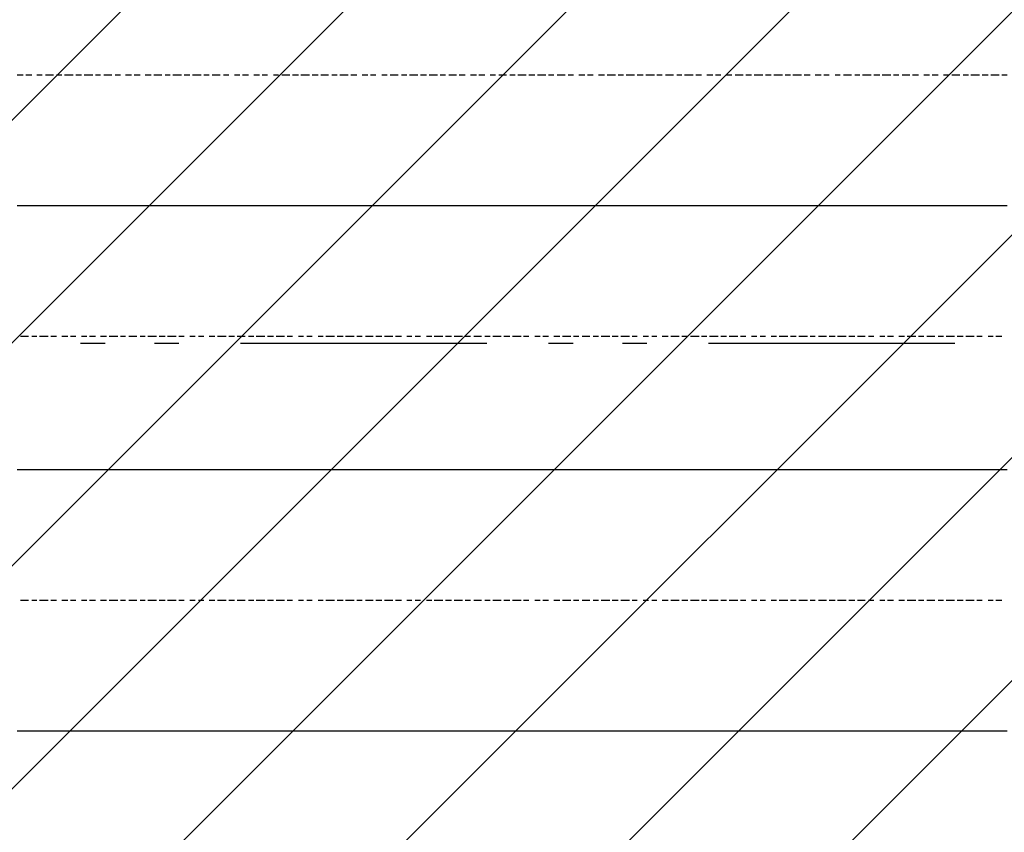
# Model space of a CAD drawing. Extents: x 997 to 109698, y 921 to 94021.
# Tile 620 of 656: x 31861 to 33360, y 46284 to 47521. Entities that reach past the tile are written whole.
import ezdxf

# ---------------------------------------------------------------- set-up
doc = ezdxf.new("R2010")
doc.units = 0
doc.header["$MEASUREMENT"] = 0
for name, color, linetype in [('12', 7, 'CONTINUOUS'), ('28', 7, 'CONTINUOUS'), ('40', 7, 'CONTINUOUS')]:
    doc.layers.add(name, color=color, linetype=linetype)

msp = doc.modelspace()

# ---------------------------------------------------------------- linework, layer by layer
at = {"layer": '12', "color": 1}
for p, q in [((31857.630503, 47437.563401), (31866.630503, 47437.563401)), ((31870.630503, 47437.563401), (31879.630503, 47437.563401)), ((31887.630503, 47437.563401), (31895.630503, 47437.563401)), ((31900.630503, 47437.563401), (31912.630503, 47437.563401)), ((31917.630503, 47437.563401), (31925.630503, 47437.563401)), ((31929.630503, 47437.563401), (31942.630503, 47437.563401)), ((31946.630503, 47437.563401), (31955.630503, 47437.563401)), ((31959.630503, 47437.563401), (31972.630503, 47437.563401)), ((31976.630503, 47437.563401), (31984.630503, 47437.563401)), ((31989.630503, 47437.563401), (32001.630503, 47437.563401)), ((32006.630503, 47437.563401), (32014.630503, 47437.563401)), ((32022.630503, 47437.563401), (32031.630503, 47437.563401)), ((32035.630503, 47437.563401), (32044.630503, 47437.563401)), ((32052.630503, 47437.563401), (32061.630503, 47437.563401)), ((32065.630503, 47437.563401), (32077.630503, 47437.563401)), ((32082.630503, 47437.563401), (32090.630503, 47437.563401)), ((32094.630503, 47437.563401), (32107.630503, 47437.563401)), ((32111.630503, 47437.563401), (32120.630503, 47437.563401)), ((32124.630503, 47437.563401), (32137.630503, 47437.563401)), ((32141.630503, 47437.563401), (32149.630503, 47437.563401)), ((32154.630503, 47437.563401), (32166.630503, 47437.563401)), ((32171.630503, 47437.563401), (32179.630503, 47437.563401)), ((32188.630503, 47437.563401), (32196.630503, 47437.563401)), ((32200.630503, 47437.563401), (32209.630503, 47437.563401)), ((32217.630503, 47437.563401), (32226.630503, 47437.563401)), ((32230.630503, 47437.563401), (32238.630503, 47437.563401)), ((32247.630503, 47437.563401), (32255.630503, 47437.563401)), ((32260.630503, 47437.563401), (32272.630503, 47437.563401)), ((32276.630503, 47437.563401), (32285.630503, 47437.563401)), ((32289.630503, 47437.563401), (32302.630503, 47437.563401)), ((32306.630503, 47437.563401), (32315.630503, 47437.563401)), ((32319.630503, 47437.563401), (32331.630503, 47437.563401)), ((32336.630503, 47437.563401), (32344.630503, 47437.563401)), ((32348.630503, 47437.563401), (32361.630503, 47437.563401)), ((32365.630503, 47437.563401), (32374.630503, 47437.563401)), ((32382.630503, 47437.563401), (32391.630503, 47437.563401)), ((32395.630503, 47437.563401), (32403.630503, 47437.563401)), ((32412.630503, 47437.563401), (32420.630503, 47437.563401)), ((32425.630503, 47437.563401), (32437.630503, 47437.563401)), ((32442.630503, 47437.563401), (32450.630503, 47437.563401)), ((32454.630503, 47437.563401), (32467.630503, 47437.563401)), ((32471.630503, 47437.563401), (32480.630503, 47437.563401)), ((32484.630503, 47437.563401), (32497.630503, 47437.563401)), ((32501.630503, 47437.563401), (32509.630503, 47437.563401)), ((32514.630503, 47437.563401), (32526.630503, 47437.563401)), ((32530.630503, 47437.563401), (32539.630503, 47437.563401)), ((32547.630503, 47437.563401), (32556.630503, 47437.563401)), ((32560.630503, 47437.563401), (32569.630503, 47437.563401)), ((32577.630503, 47437.563401), (32585.630503, 47437.563401)), ((32590.630503, 47437.563401), (32602.630503, 47437.563401)), ((32607.630503, 47437.563401), (32615.630503, 47437.563401)), ((32619.630503, 47437.563401), (32632.630503, 47437.563401)), ((32636.630503, 47437.563401), (32645.630503, 47437.563401)), ((32649.630503, 47437.563401), (32662.630503, 47437.563401)), ((32666.630503, 47437.563401), (32674.630503, 47437.563401)), ((32679.630503, 47437.563401), (32691.630503, 47437.563401)), ((32696.630503, 47437.563401), (32704.630503, 47437.563401)), ((32712.630503, 47437.563401), (32721.630503, 47437.563401)), ((32725.630503, 47437.563401), (32734.630503, 47437.563401)), ((32742.630503, 47437.563401), (32751.630503, 47437.563401)), ((32755.630503, 47437.563401), (32768.630503, 47437.563401)), ((32772.630503, 47437.563401), (32780.630503, 47437.563401)), ((32784.630503, 47437.563401), (32797.630503, 47437.563401)), ((32801.630503, 47437.563401), (32810.630503, 47437.563401)), ((32814.630503, 47437.563401), (32827.630503, 47437.563401)), ((32831.630503, 47437.563401), (32839.630503, 47437.563401)), ((32844.630503, 47437.563401), (32856.630503, 47437.563401)), ((32861.630503, 47437.563401), (32869.630503, 47437.563401)), ((32873.630503, 47437.563401), (32886.630503, 47437.563401)), ((32890.630503, 47437.563401), (32899.630503, 47437.563401)), ((32907.630503, 47437.563401), (32916.630503, 47437.563401)), ((32920.630503, 47437.563401), (32928.630503, 47437.563401)), ((32937.630503, 47437.563401), (32945.630503, 47437.563401)), ((32950.630503, 47437.563401), (32962.630503, 47437.563401)), ((32966.630503, 47437.563401), (32975.630503, 47437.563401)), ((32979.630503, 47437.563401), (32992.630503, 47437.563401)), ((32996.630503, 47437.563401), (33005.630503, 47437.563401)), ((33009.630503, 47437.563401), (33022.630503, 47437.563401)), ((33026.630503, 47437.563401), (33034.630503, 47437.563401)), ((33038.630503, 47437.563401), (33051.630503, 47437.563401)), ((33055.630503, 47437.563401), (33064.630503, 47437.563401)), ((33072.630503, 47437.563401), (33081.630503, 47437.563401)), ((33085.630503, 47437.563401), (33093.630503, 47437.563401)), ((33102.630503, 47437.563401), (33110.630503, 47437.563401)), ((33115.630503, 47437.563401), (33127.630503, 47437.563401)), ((33132.630503, 47437.563401), (33140.630503, 47437.563401)), ((33144.630503, 47437.563401), (33157.630503, 47437.563401)), ((33161.630503, 47437.563401), (33170.630503, 47437.563401)), ((33174.630503, 47437.563401), (33187.630503, 47437.563401)), ((33191.630503, 47437.563401), (33199.630503, 47437.563401)), ((33204.630503, 47437.563401), (33216.630503, 47437.563401)), ((33220.630503, 47437.563401), (33229.630503, 47437.563401)), ((33237.630503, 47437.563401), (33246.630503, 47437.563401)), ((33250.630503, 47437.563401), (33259.630503, 47437.563401)), ((33267.630503, 47437.563401), (33276.630503, 47437.563401)), ((33280.630503, 47437.563401), (33292.630503, 47437.563401)), ((33297.630503, 47437.563401), (33305.630503, 47437.563401)), ((33309.630503, 47437.563401), (33322.630503, 47437.563401)), ((33326.630503, 47437.563401), (33335.630503, 47437.563401)), ((33339.630503, 47437.563401), (33352.630503, 47437.563401)), ((33356.630503, 47437.563401), (33364.630503, 47437.563401)), ((31862.630503, 47039.563401), (31874.630503, 47039.563401)), ((31879.630503, 47039.563401), (31887.630503, 47039.563401)), ((31891.630503, 47039.563401), (31904.630503, 47039.563401)), ((31908.630503, 47039.563401), (31917.630503, 47039.563401)), ((31925.630503, 47039.563401), (31934.630503, 47039.563401)), ((31938.630503, 47039.563401), (31946.630503, 47039.563401)), ((31955.630503, 47039.563401), (31963.630503, 47039.563401)), ((31967.630503, 47039.563401), (31976.630503, 47039.563401)), ((31984.630503, 47039.563401), (31993.630503, 47039.563401)), ((31997.630503, 47039.563401), (32010.630503, 47039.563401)), ((32014.630503, 47039.563401), (32022.630503, 47039.563401)), ((32027.630503, 47039.563401), (32039.630503, 47039.563401)), ((32044.630503, 47039.563401), (32052.630503, 47039.563401)), ((32056.630503, 47039.563401), (32069.630503, 47039.563401)), ((32073.630503, 47039.563401), (32082.630503, 47039.563401)), ((32086.630503, 47039.563401), (32099.630503, 47039.563401)), ((32103.630503, 47039.563401), (32111.630503, 47039.563401)), ((32120.630503, 47039.563401), (32128.630503, 47039.563401)), ((32133.630503, 47039.563401), (32141.630503, 47039.563401)), ((32149.630503, 47039.563401), (32158.630503, 47039.563401)), ((32162.630503, 47039.563401), (32175.630503, 47039.563401)), ((32179.630503, 47039.563401), (32188.630503, 47039.563401)), ((32192.630503, 47039.563401), (32204.630503, 47039.563401)), ((32209.630503, 47039.563401), (32217.630503, 47039.563401)), ((32221.630503, 47039.563401), (32234.630503, 47039.563401)), ((32238.630503, 47039.563401), (32247.630503, 47039.563401)), ((32251.630503, 47039.563401), (32264.630503, 47039.563401)), ((32268.630503, 47039.563401), (32276.630503, 47039.563401)), ((32285.630503, 47039.563401), (32293.630503, 47039.563401)), ((32298.630503, 47039.563401), (32306.630503, 47039.563401)), ((32315.630503, 47039.563401), (32323.630503, 47039.563401)), ((32327.630503, 47039.563401), (32340.630503, 47039.563401)), ((32344.630503, 47039.563401), (32353.630503, 47039.563401)), ((32357.630503, 47039.563401), (32370.630503, 47039.563401)), ((32374.630503, 47039.563401), (32382.630503, 47039.563401)), ((32387.630503, 47039.563401), (32399.630503, 47039.563401)), ((32403.630503, 47039.563401), (32412.630503, 47039.563401)), ((32416.630503, 47039.563401), (32429.630503, 47039.563401)), ((32433.630503, 47039.563401), (32442.630503, 47039.563401)), ((32450.630503, 47039.563401), (32458.630503, 47039.563401)), ((32463.630503, 47039.563401), (32471.630503, 47039.563401)), ((32480.630503, 47039.563401), (32488.630503, 47039.563401)), ((32492.630503, 47039.563401), (32505.630503, 47039.563401)), ((32509.630503, 47039.563401), (32518.630503, 47039.563401)), ((32522.630503, 47039.563401), (32535.630503, 47039.563401)), ((32539.630503, 47039.563401), (32547.630503, 47039.563401)), ((32552.630503, 47039.563401), (32564.630503, 47039.563401)), ((32569.630503, 47039.563401), (32577.630503, 47039.563401)), ((32581.630503, 47039.563401), (32594.630503, 47039.563401)), ((32598.630503, 47039.563401), (32607.630503, 47039.563401)), ((32611.630503, 47039.563401), (32624.630503, 47039.563401)), ((32628.630503, 47039.563401), (32636.630503, 47039.563401)), ((32645.630503, 47039.563401), (32653.630503, 47039.563401)), ((32657.630503, 47039.563401), (32666.630503, 47039.563401)), ((32674.630503, 47039.563401), (32683.630503, 47039.563401)), ((32687.630503, 47039.563401), (32700.630503, 47039.563401)), ((32704.630503, 47039.563401), (32712.630503, 47039.563401)), ((32717.630503, 47039.563401), (32729.630503, 47039.563401)), ((32734.630503, 47039.563401), (32742.630503, 47039.563401)), ((32746.630503, 47039.563401), (32759.630503, 47039.563401)), ((32763.630503, 47039.563401), (32772.630503, 47039.563401)), ((32776.630503, 47039.563401), (32789.630503, 47039.563401)), ((32793.630503, 47039.563401), (32801.630503, 47039.563401)), ((32810.630503, 47039.563401), (32818.630503, 47039.563401)), ((32823.630503, 47039.563401), (32831.630503, 47039.563401)), ((32839.630503, 47039.563401), (32848.630503, 47039.563401)), ((32852.630503, 47039.563401), (32865.630503, 47039.563401)), ((32869.630503, 47039.563401), (32878.630503, 47039.563401)), ((32882.630503, 47039.563401), (32895.630503, 47039.563401)), ((32899.630503, 47039.563401), (32907.630503, 47039.563401)), ((32911.630503, 47039.563401), (32924.630503, 47039.563401)), ((32928.630503, 47039.563401), (32937.630503, 47039.563401)), ((32941.630503, 47039.563401), (32954.630503, 47039.563401)), ((32958.630503, 47039.563401), (32966.630503, 47039.563401)), ((32975.630503, 47039.563401), (32983.630503, 47039.563401)), ((32988.630503, 47039.563401), (32996.630503, 47039.563401)), ((33005.630503, 47039.563401), (33013.630503, 47039.563401)), ((33017.630503, 47039.563401), (33030.630503, 47039.563401)), ((33034.630503, 47039.563401), (33043.630503, 47039.563401)), ((33047.630503, 47039.563401), (33060.630503, 47039.563401)), ((33064.630503, 47039.563401), (33072.630503, 47039.563401)), ((33077.630503, 47039.563401), (33089.630503, 47039.563401)), ((33093.630503, 47039.563401), (33102.630503, 47039.563401)), ((33106.630503, 47039.563401), (33119.630503, 47039.563401)), ((33123.630503, 47039.563401), (33132.630503, 47039.563401)), ((33136.630503, 47039.563401), (33148.630503, 47039.563401)), ((33153.630503, 47039.563401), (33161.630503, 47039.563401)), ((33170.630503, 47039.563401), (33178.630503, 47039.563401)), ((33182.630503, 47039.563401), (33191.630503, 47039.563401)), ((33199.630503, 47039.563401), (33208.630503, 47039.563401)), ((33212.630503, 47039.563401), (33225.630503, 47039.563401)), ((33229.630503, 47039.563401), (33237.630503, 47039.563401)), ((33242.630503, 47039.563401), (33254.630503, 47039.563401)), ((33259.630503, 47039.563401), (33267.630503, 47039.563401)), ((33271.630503, 47039.563401), (33284.630503, 47039.563401)), ((33288.630503, 47039.563401), (33297.630503, 47039.563401)), ((33301.630503, 47039.563401), (33314.630503, 47039.563401)), ((33318.630503, 47039.563401), (33326.630503, 47039.563401)), ((33335.630503, 47039.563401), (33343.630503, 47039.563401)), ((33347.630503, 47039.563401), (33356.630503, 47039.563401)), ((31862.630503, 46637.563401), (31874.630503, 46637.563401)), ((31879.630503, 46637.563401), (31887.630503, 46637.563401)), ((31891.630503, 46637.563401), (31904.630503, 46637.563401)), ((31908.630503, 46637.563401), (31917.630503, 46637.563401)), ((31925.630503, 46637.563401), (31934.630503, 46637.563401)), ((31938.630503, 46637.563401), (31946.630503, 46637.563401)), ((31955.630503, 46637.563401), (31963.630503, 46637.563401)), ((31967.630503, 46637.563401), (31976.630503, 46637.563401)), ((31984.630503, 46637.563401), (31993.630503, 46637.563401)), ((31997.630503, 46637.563401), (32010.630503, 46637.563401)), ((32014.630503, 46637.563401), (32022.630503, 46637.563401)), ((32027.630503, 46637.563401), (32039.630503, 46637.563401)), ((32044.630503, 46637.563401), (32052.630503, 46637.563401)), ((32056.630503, 46637.563401), (32069.630503, 46637.563401)), ((32073.630503, 46637.563401), (32082.630503, 46637.563401)), ((32086.630503, 46637.563401), (32099.630503, 46637.563401)), ((32103.630503, 46637.563401), (32111.630503, 46637.563401)), ((32120.630503, 46637.563401), (32128.630503, 46637.563401)), ((32133.630503, 46637.563401), (32141.630503, 46637.563401)), ((32149.630503, 46637.563401), (32158.630503, 46637.563401)), ((32162.630503, 46637.563401), (32175.630503, 46637.563401)), ((32179.630503, 46637.563401), (32188.630503, 46637.563401)), ((32192.630503, 46637.563401), (32204.630503, 46637.563401)), ((32209.630503, 46637.563401), (32217.630503, 46637.563401)), ((32221.630503, 46637.563401), (32234.630503, 46637.563401)), ((32238.630503, 46637.563401), (32247.630503, 46637.563401)), ((32251.630503, 46637.563401), (32264.630503, 46637.563401)), ((32268.630503, 46637.563401), (32276.630503, 46637.563401)), ((32285.630503, 46637.563401), (32293.630503, 46637.563401)), ((32298.630503, 46637.563401), (32306.630503, 46637.563401)), ((32315.630503, 46637.563401), (32323.630503, 46637.563401)), ((32327.630503, 46637.563401), (32340.630503, 46637.563401)), ((32344.630503, 46637.563401), (32353.630503, 46637.563401)), ((32357.630503, 46637.563401), (32370.630503, 46637.563401)), ((32374.630503, 46637.563401), (32382.630503, 46637.563401)), ((32387.630503, 46637.563401), (32399.630503, 46637.563401)), ((32403.630503, 46637.563401), (32412.630503, 46637.563401)), ((32416.630503, 46637.563401), (32429.630503, 46637.563401)), ((32433.630503, 46637.563401), (32442.630503, 46637.563401)), ((32450.630503, 46637.563401), (32458.630503, 46637.563401)), ((32463.630503, 46637.563401), (32471.630503, 46637.563401)), ((32480.630503, 46637.563401), (32488.630503, 46637.563401)), ((32492.630503, 46637.563401), (32505.630503, 46637.563401)), ((32509.630503, 46637.563401), (32518.630503, 46637.563401)), ((32522.630503, 46637.563401), (32535.630503, 46637.563401)), ((32539.630503, 46637.563401), (32547.630503, 46637.563401)), ((32552.630503, 46637.563401), (32564.630503, 46637.563401)), ((32569.630503, 46637.563401), (32577.630503, 46637.563401)), ((32581.630503, 46637.563401), (32594.630503, 46637.563401)), ((32598.630503, 46637.563401), (32607.630503, 46637.563401)), ((32611.630503, 46637.563401), (32624.630503, 46637.563401)), ((32628.630503, 46637.563401), (32636.630503, 46637.563401)), ((32645.630503, 46637.563401), (32653.630503, 46637.563401)), ((32657.630503, 46637.563401), (32666.630503, 46637.563401)), ((32674.630503, 46637.563401), (32683.630503, 46637.563401)), ((32687.630503, 46637.563401), (32700.630503, 46637.563401)), ((32704.630503, 46637.563401), (32712.630503, 46637.563401)), ((32717.630503, 46637.563401), (32729.630503, 46637.563401)), ((32734.630503, 46637.563401), (32742.630503, 46637.563401)), ((32746.630503, 46637.563401), (32759.630503, 46637.563401)), ((32763.630503, 46637.563401), (32772.630503, 46637.563401)), ((32776.630503, 46637.563401), (32789.630503, 46637.563401)), ((32793.630503, 46637.563401), (32801.630503, 46637.563401)), ((32810.630503, 46637.563401), (32818.630503, 46637.563401)), ((32823.630503, 46637.563401), (32831.630503, 46637.563401)), ((32839.630503, 46637.563401), (32848.630503, 46637.563401)), ((32852.630503, 46637.563401), (32865.630503, 46637.563401)), ((32869.630503, 46637.563401), (32878.630503, 46637.563401)), ((32882.630503, 46637.563401), (32895.630503, 46637.563401)), ((32899.630503, 46637.563401), (32907.630503, 46637.563401)), ((32911.630503, 46637.563401), (32924.630503, 46637.563401)), ((32928.630503, 46637.563401), (32937.630503, 46637.563401)), ((32941.630503, 46637.563401), (32954.630503, 46637.563401)), ((32958.630503, 46637.563401), (32966.630503, 46637.563401)), ((32975.630503, 46637.563401), (32983.630503, 46637.563401)), ((32988.630503, 46637.563401), (32996.630503, 46637.563401)), ((33005.630503, 46637.563401), (33013.630503, 46637.563401)), ((33017.630503, 46637.563401), (33030.630503, 46637.563401)), ((33034.630503, 46637.563401), (33043.630503, 46637.563401)), ((33047.630503, 46637.563401), (33060.630503, 46637.563401)), ((33064.630503, 46637.563401), (33072.630503, 46637.563401)), ((33077.630503, 46637.563401), (33089.630503, 46637.563401)), ((33093.630503, 46637.563401), (33102.630503, 46637.563401)), ((33106.630503, 46637.563401), (33119.630503, 46637.563401)), ((33123.630503, 46637.563401), (33132.630503, 46637.563401)), ((33136.630503, 46637.563401), (33148.630503, 46637.563401)), ((33153.630503, 46637.563401), (33161.630503, 46637.563401)), ((33170.630503, 46637.563401), (33178.630503, 46637.563401)), ((33182.630503, 46637.563401), (33191.630503, 46637.563401)), ((33199.630503, 46637.563401), (33208.630503, 46637.563401)), ((33212.630503, 46637.563401), (33225.630503, 46637.563401)), ((33229.630503, 46637.563401), (33237.630503, 46637.563401)), ((33242.630503, 46637.563401), (33254.630503, 46637.563401)), ((33259.630503, 46637.563401), (33267.630503, 46637.563401)), ((33271.630503, 46637.563401), (33284.630503, 46637.563401)), ((33288.630503, 46637.563401), (33297.630503, 46637.563401)), ((33301.630503, 46637.563401), (33314.630503, 46637.563401)), ((33318.630503, 46637.563401), (33326.630503, 46637.563401)), ((33335.630503, 46637.563401), (33343.630503, 46637.563401)), ((33347.630503, 46637.563401), (33356.630503, 46637.563401))]:
    msp.add_line(p, q, dxfattribs=at)
at = {"layer": '12', "color": 5}
for p, q in [((31857.630503, 47238.563401), (31866.630503, 47238.563401)), ((31866.630503, 47238.563401), (31874.630503, 47238.563401)), ((31874.630503, 47238.563401), (31887.630503, 47238.563401)), ((31887.630503, 47238.563401), (31895.630503, 47238.563401)), ((31895.630503, 47238.563401), (31904.630503, 47238.563401)), ((31904.630503, 47238.563401), (31917.630503, 47238.563401)), ((31917.630503, 47238.563401), (31925.630503, 47238.563401)), ((31925.630503, 47238.563401), (31934.630503, 47238.563401)), ((31934.630503, 47238.563401), (31946.630503, 47238.563401)), ((31946.630503, 47238.563401), (31955.630503, 47238.563401)), ((31955.630503, 47238.563401), (31967.630503, 47238.563401)), ((31967.630503, 47238.563401), (31976.630503, 47238.563401)), ((31976.630503, 47238.563401), (31984.630503, 47238.563401)), ((31984.630503, 47238.563401), (31997.630503, 47238.563401)), ((31997.630503, 47238.563401), (32006.630503, 47238.563401)), ((32006.630503, 47238.563401), (32014.630503, 47238.563401)), ((32014.630503, 47238.563401), (32027.630503, 47238.563401)), ((32027.630503, 47238.563401), (32035.630503, 47238.563401)), ((32035.630503, 47238.563401), (32044.630503, 47238.563401)), ((32044.630503, 47238.563401), (32056.630503, 47238.563401)), ((32056.630503, 47238.563401), (32065.630503, 47238.563401)), ((32065.630503, 47238.563401), (32077.630503, 47238.563401)), ((32077.630503, 47238.563401), (32086.630503, 47238.563401)), ((32086.630503, 47238.563401), (32094.630503, 47238.563401)), ((32094.630503, 47238.563401), (32107.630503, 47238.563401)), ((32107.630503, 47238.563401), (32116.630503, 47238.563401)), ((32116.630503, 47238.563401), (32124.630503, 47238.563401)), ((32124.630503, 47238.563401), (32137.630503, 47238.563401)), ((32137.630503, 47238.563401), (32145.630503, 47238.563401)), ((32145.630503, 47238.563401), (32154.630503, 47238.563401)), ((32154.630503, 47238.563401), (32166.630503, 47238.563401)), ((32166.630503, 47238.563401), (32175.630503, 47238.563401)), ((32175.630503, 47238.563401), (32188.630503, 47238.563401)), ((32188.630503, 47238.563401), (32196.630503, 47238.563401)), ((32196.630503, 47238.563401), (32204.630503, 47238.563401)), ((32204.630503, 47238.563401), (32217.630503, 47238.563401)), ((32217.630503, 47238.563401), (32226.630503, 47238.563401)), ((32226.630503, 47238.563401), (32234.630503, 47238.563401)), ((32234.630503, 47238.563401), (32247.630503, 47238.563401)), ((32247.630503, 47238.563401), (32255.630503, 47238.563401)), ((32255.630503, 47238.563401), (32264.630503, 47238.563401)), ((32264.630503, 47238.563401), (32276.630503, 47238.563401)), ((32276.630503, 47238.563401), (32285.630503, 47238.563401)), ((32285.630503, 47238.563401), (32293.630503, 47238.563401)), ((32293.630503, 47238.563401), (32306.630503, 47238.563401)), ((32306.630503, 47238.563401), (32315.630503, 47238.563401)), ((32315.630503, 47238.563401), (32327.630503, 47238.563401)), ((32327.630503, 47238.563401), (32336.630503, 47238.563401)), ((32336.630503, 47238.563401), (32344.630503, 47238.563401)), ((32344.630503, 47238.563401), (32357.630503, 47238.563401)), ((32357.630503, 47238.563401), (32365.630503, 47238.563401)), ((32365.630503, 47238.563401), (32374.630503, 47238.563401)), ((32374.630503, 47238.563401), (32387.630503, 47238.563401)), ((32387.630503, 47238.563401), (32395.630503, 47238.563401)), ((32395.630503, 47238.563401), (32403.630503, 47238.563401)), ((32403.630503, 47238.563401), (32416.630503, 47238.563401)), ((32416.630503, 47238.563401), (32425.630503, 47238.563401)), ((32425.630503, 47238.563401), (32437.630503, 47238.563401)), ((32437.630503, 47238.563401), (32446.630503, 47238.563401)), ((32446.630503, 47238.563401), (32454.630503, 47238.563401)), ((32454.630503, 47238.563401), (32467.630503, 47238.563401)), ((32467.630503, 47238.563401), (32475.630503, 47238.563401)), ((32475.630503, 47238.563401), (32484.630503, 47238.563401)), ((32484.630503, 47238.563401), (32497.630503, 47238.563401)), ((32497.630503, 47238.563401), (32505.630503, 47238.563401)), ((32505.630503, 47238.563401), (32514.630503, 47238.563401)), ((32514.630503, 47238.563401), (32526.630503, 47238.563401)), ((32526.630503, 47238.563401), (32535.630503, 47238.563401)), ((32535.630503, 47238.563401), (32547.630503, 47238.563401)), ((32547.630503, 47238.563401), (32556.630503, 47238.563401)), ((32556.630503, 47238.563401), (32564.630503, 47238.563401)), ((32564.630503, 47238.563401), (32577.630503, 47238.563401)), ((32577.630503, 47238.563401), (32585.630503, 47238.563401)), ((32585.630503, 47238.563401), (32594.630503, 47238.563401)), ((32594.630503, 47238.563401), (32607.630503, 47238.563401)), ((32607.630503, 47238.563401), (32615.630503, 47238.563401)), ((32615.630503, 47238.563401), (32624.630503, 47238.563401)), ((32624.630503, 47238.563401), (32636.630503, 47238.563401)), ((32636.630503, 47238.563401), (32645.630503, 47238.563401)), ((32645.630503, 47238.563401), (32657.630503, 47238.563401)), ((32657.630503, 47238.563401), (32666.630503, 47238.563401)), ((32666.630503, 47238.563401), (32674.630503, 47238.563401)), ((32674.630503, 47238.563401), (32687.630503, 47238.563401)), ((32687.630503, 47238.563401), (32696.630503, 47238.563401)), ((32696.630503, 47238.563401), (32704.630503, 47238.563401)), ((32704.630503, 47238.563401), (32717.630503, 47238.563401)), ((32717.630503, 47238.563401), (32725.630503, 47238.563401)), ((32725.630503, 47238.563401), (32734.630503, 47238.563401)), ((32734.630503, 47238.563401), (32746.630503, 47238.563401)), ((32746.630503, 47238.563401), (32755.630503, 47238.563401)), ((32755.630503, 47238.563401), (32768.630503, 47238.563401)), ((32768.630503, 47238.563401), (32776.630503, 47238.563401)), ((32776.630503, 47238.563401), (32784.630503, 47238.563401)), ((32784.630503, 47238.563401), (32797.630503, 47238.563401)), ((32797.630503, 47238.563401), (32806.630503, 47238.563401)), ((32806.630503, 47238.563401), (32814.630503, 47238.563401)), ((32814.630503, 47238.563401), (32827.630503, 47238.563401)), ((32827.630503, 47238.563401), (32835.630503, 47238.563401)), ((32835.630503, 47238.563401), (32844.630503, 47238.563401)), ((32844.630503, 47238.563401), (32856.630503, 47238.563401)), ((32856.630503, 47238.563401), (32865.630503, 47238.563401)), ((32865.630503, 47238.563401), (32873.630503, 47238.563401)), ((32873.630503, 47238.563401), (32886.630503, 47238.563401)), ((32886.630503, 47238.563401), (32895.630503, 47238.563401)), ((32895.630503, 47238.563401), (32907.630503, 47238.563401)), ((32907.630503, 47238.563401), (32916.630503, 47238.563401)), ((32916.630503, 47238.563401), (32924.630503, 47238.563401)), ((32924.630503, 47238.563401), (32937.630503, 47238.563401)), ((32937.630503, 47238.563401), (32945.630503, 47238.563401)), ((32945.630503, 47238.563401), (32954.630503, 47238.563401)), ((32954.630503, 47238.563401), (32966.630503, 47238.563401)), ((32966.630503, 47238.563401), (32975.630503, 47238.563401)), ((32975.630503, 47238.563401), (32983.630503, 47238.563401)), ((32983.630503, 47238.563401), (32996.630503, 47238.563401)), ((32996.630503, 47238.563401), (33005.630503, 47238.563401)), ((33005.630503, 47238.563401), (33017.630503, 47238.563401)), ((33017.630503, 47238.563401), (33026.630503, 47238.563401)), ((33026.630503, 47238.563401), (33034.630503, 47238.563401)), ((33034.630503, 47238.563401), (33047.630503, 47238.563401)), ((33047.630503, 47238.563401), (33055.630503, 47238.563401)), ((33055.630503, 47238.563401), (33064.630503, 47238.563401)), ((33064.630503, 47238.563401), (33077.630503, 47238.563401)), ((33077.630503, 47238.563401), (33085.630503, 47238.563401)), ((33085.630503, 47238.563401), (33093.630503, 47238.563401)), ((33093.630503, 47238.563401), (33106.630503, 47238.563401)), ((33106.630503, 47238.563401), (33115.630503, 47238.563401)), ((33115.630503, 47238.563401), (33127.630503, 47238.563401)), ((33127.630503, 47238.563401), (33136.630503, 47238.563401)), ((33136.630503, 47238.563401), (33144.630503, 47238.563401)), ((33144.630503, 47238.563401), (33157.630503, 47238.563401)), ((33157.630503, 47238.563401), (33165.630503, 47238.563401)), ((33165.630503, 47238.563401), (33174.630503, 47238.563401)), ((33174.630503, 47238.563401), (33187.630503, 47238.563401)), ((33187.630503, 47238.563401), (33195.630503, 47238.563401)), ((33195.630503, 47238.563401), (33204.630503, 47238.563401)), ((33204.630503, 47238.563401), (33216.630503, 47238.563401)), ((33216.630503, 47238.563401), (33225.630503, 47238.563401)), ((33225.630503, 47238.563401), (33237.630503, 47238.563401)), ((33237.630503, 47238.563401), (33246.630503, 47238.563401)), ((33246.630503, 47238.563401), (33254.630503, 47238.563401)), ((33254.630503, 47238.563401), (33267.630503, 47238.563401)), ((33267.630503, 47238.563401), (33276.630503, 47238.563401)), ((33276.630503, 47238.563401), (33284.630503, 47238.563401)), ((33284.630503, 47238.563401), (33297.630503, 47238.563401)), ((33297.630503, 47238.563401), (33305.630503, 47238.563401)), ((33305.630503, 47238.563401), (33314.630503, 47238.563401)), ((33314.630503, 47238.563401), (33326.630503, 47238.563401)), ((33326.630503, 47238.563401), (33335.630503, 47238.563401)), ((33335.630503, 47238.563401), (33347.630503, 47238.563401)), ((33347.630503, 47238.563401), (33356.630503, 47238.563401)), ((33356.630503, 47238.563401), (33364.630503, 47238.563401)), ((31857.630503, 46836.563401), (31866.630503, 46836.563401)), ((31866.630503, 46836.563401), (31874.630503, 46836.563401)), ((31874.630503, 46836.563401), (31887.630503, 46836.563401)), ((31887.630503, 46836.563401), (31895.630503, 46836.563401)), ((31895.630503, 46836.563401), (31904.630503, 46836.563401)), ((31904.630503, 46836.563401), (31917.630503, 46836.563401)), ((31917.630503, 46836.563401), (31925.630503, 46836.563401)), ((31925.630503, 46836.563401), (31934.630503, 46836.563401)), ((31934.630503, 46836.563401), (31946.630503, 46836.563401)), ((31946.630503, 46836.563401), (31955.630503, 46836.563401)), ((31955.630503, 46836.563401), (31967.630503, 46836.563401)), ((31967.630503, 46836.563401), (31976.630503, 46836.563401)), ((31976.630503, 46836.563401), (31984.630503, 46836.563401)), ((31984.630503, 46836.563401), (31997.630503, 46836.563401)), ((31997.630503, 46836.563401), (32006.630503, 46836.563401)), ((32006.630503, 46836.563401), (32014.630503, 46836.563401)), ((32014.630503, 46836.563401), (32027.630503, 46836.563401)), ((32027.630503, 46836.563401), (32035.630503, 46836.563401)), ((32035.630503, 46836.563401), (32044.630503, 46836.563401)), ((32044.630503, 46836.563401), (32056.630503, 46836.563401)), ((32056.630503, 46836.563401), (32065.630503, 46836.563401)), ((32065.630503, 46836.563401), (32077.630503, 46836.563401)), ((32077.630503, 46836.563401), (32086.630503, 46836.563401)), ((32086.630503, 46836.563401), (32094.630503, 46836.563401)), ((32094.630503, 46836.563401), (32107.630503, 46836.563401)), ((32107.630503, 46836.563401), (32116.630503, 46836.563401)), ((32116.630503, 46836.563401), (32124.630503, 46836.563401)), ((32124.630503, 46836.563401), (32137.630503, 46836.563401)), ((32137.630503, 46836.563401), (32145.630503, 46836.563401)), ((32145.630503, 46836.563401), (32154.630503, 46836.563401)), ((32154.630503, 46836.563401), (32166.630503, 46836.563401)), ((32166.630503, 46836.563401), (32175.630503, 46836.563401)), ((32175.630503, 46836.563401), (32188.630503, 46836.563401)), ((32188.630503, 46836.563401), (32196.630503, 46836.563401)), ((32196.630503, 46836.563401), (32204.630503, 46836.563401)), ((32204.630503, 46836.563401), (32217.630503, 46836.563401)), ((32217.630503, 46836.563401), (32226.630503, 46836.563401)), ((32226.630503, 46836.563401), (32234.630503, 46836.563401)), ((32234.630503, 46836.563401), (32247.630503, 46836.563401)), ((32247.630503, 46836.563401), (32255.630503, 46836.563401)), ((32255.630503, 46836.563401), (32264.630503, 46836.563401)), ((32264.630503, 46836.563401), (32276.630503, 46836.563401)), ((32276.630503, 46836.563401), (32285.630503, 46836.563401)), ((32285.630503, 46836.563401), (32293.630503, 46836.563401)), ((32293.630503, 46836.563401), (32306.630503, 46836.563401)), ((32306.630503, 46836.563401), (32315.630503, 46836.563401)), ((32315.630503, 46836.563401), (32327.630503, 46836.563401)), ((32327.630503, 46836.563401), (32336.630503, 46836.563401)), ((32336.630503, 46836.563401), (32344.630503, 46836.563401)), ((32344.630503, 46836.563401), (32357.630503, 46836.563401)), ((32357.630503, 46836.563401), (32365.630503, 46836.563401)), ((32365.630503, 46836.563401), (32374.630503, 46836.563401)), ((32374.630503, 46836.563401), (32387.630503, 46836.563401)), ((32387.630503, 46836.563401), (32395.630503, 46836.563401)), ((32395.630503, 46836.563401), (32403.630503, 46836.563401)), ((32403.630503, 46836.563401), (32416.630503, 46836.563401)), ((32416.630503, 46836.563401), (32425.630503, 46836.563401)), ((32425.630503, 46836.563401), (32437.630503, 46836.563401)), ((32437.630503, 46836.563401), (32446.630503, 46836.563401)), ((32446.630503, 46836.563401), (32454.630503, 46836.563401)), ((32454.630503, 46836.563401), (32467.630503, 46836.563401)), ((32467.630503, 46836.563401), (32475.630503, 46836.563401)), ((32475.630503, 46836.563401), (32484.630503, 46836.563401)), ((32484.630503, 46836.563401), (32497.630503, 46836.563401)), ((32497.630503, 46836.563401), (32505.630503, 46836.563401)), ((32505.630503, 46836.563401), (32514.630503, 46836.563401)), ((32514.630503, 46836.563401), (32526.630503, 46836.563401)), ((32526.630503, 46836.563401), (32535.630503, 46836.563401)), ((32535.630503, 46836.563401), (32547.630503, 46836.563401)), ((32547.630503, 46836.563401), (32556.630503, 46836.563401)), ((32556.630503, 46836.563401), (32564.630503, 46836.563401)), ((32564.630503, 46836.563401), (32577.630503, 46836.563401)), ((32577.630503, 46836.563401), (32585.630503, 46836.563401)), ((32585.630503, 46836.563401), (32594.630503, 46836.563401)), ((32594.630503, 46836.563401), (32607.630503, 46836.563401)), ((32607.630503, 46836.563401), (32615.630503, 46836.563401)), ((32615.630503, 46836.563401), (32624.630503, 46836.563401)), ((32624.630503, 46836.563401), (32636.630503, 46836.563401)), ((32636.630503, 46836.563401), (32645.630503, 46836.563401)), ((32645.630503, 46836.563401), (32657.630503, 46836.563401)), ((32657.630503, 46836.563401), (32666.630503, 46836.563401)), ((32666.630503, 46836.563401), (32674.630503, 46836.563401)), ((32674.630503, 46836.563401), (32687.630503, 46836.563401)), ((32687.630503, 46836.563401), (32696.630503, 46836.563401)), ((32696.630503, 46836.563401), (32704.630503, 46836.563401)), ((32704.630503, 46836.563401), (32717.630503, 46836.563401)), ((32717.630503, 46836.563401), (32725.630503, 46836.563401)), ((32725.630503, 46836.563401), (32734.630503, 46836.563401)), ((32734.630503, 46836.563401), (32746.630503, 46836.563401)), ((32746.630503, 46836.563401), (32755.630503, 46836.563401)), ((32755.630503, 46836.563401), (32768.630503, 46836.563401)), ((32768.630503, 46836.563401), (32776.630503, 46836.563401)), ((32776.630503, 46836.563401), (32784.630503, 46836.563401)), ((32784.630503, 46836.563401), (32797.630503, 46836.563401)), ((32797.630503, 46836.563401), (32806.630503, 46836.563401)), ((32806.630503, 46836.563401), (32814.630503, 46836.563401)), ((32814.630503, 46836.563401), (32827.630503, 46836.563401)), ((32827.630503, 46836.563401), (32835.630503, 46836.563401)), ((32835.630503, 46836.563401), (32844.630503, 46836.563401)), ((32844.630503, 46836.563401), (32856.630503, 46836.563401)), ((32856.630503, 46836.563401), (32865.630503, 46836.563401)), ((32865.630503, 46836.563401), (32873.630503, 46836.563401)), ((32873.630503, 46836.563401), (32886.630503, 46836.563401)), ((32886.630503, 46836.563401), (32895.630503, 46836.563401)), ((32895.630503, 46836.563401), (32907.630503, 46836.563401)), ((32907.630503, 46836.563401), (32916.630503, 46836.563401)), ((32916.630503, 46836.563401), (32924.630503, 46836.563401)), ((32924.630503, 46836.563401), (32937.630503, 46836.563401)), ((32937.630503, 46836.563401), (32945.630503, 46836.563401)), ((32945.630503, 46836.563401), (32954.630503, 46836.563401)), ((32954.630503, 46836.563401), (32966.630503, 46836.563401)), ((32966.630503, 46836.563401), (32975.630503, 46836.563401)), ((32975.630503, 46836.563401), (32983.630503, 46836.563401)), ((32983.630503, 46836.563401), (32996.630503, 46836.563401)), ((32996.630503, 46836.563401), (33005.630503, 46836.563401)), ((33005.630503, 46836.563401), (33017.630503, 46836.563401)), ((33017.630503, 46836.563401), (33026.630503, 46836.563401)), ((33026.630503, 46836.563401), (33034.630503, 46836.563401)), ((33034.630503, 46836.563401), (33047.630503, 46836.563401)), ((33047.630503, 46836.563401), (33055.630503, 46836.563401)), ((33055.630503, 46836.563401), (33064.630503, 46836.563401)), ((33064.630503, 46836.563401), (33077.630503, 46836.563401)), ((33077.630503, 46836.563401), (33085.630503, 46836.563401)), ((33085.630503, 46836.563401), (33093.630503, 46836.563401)), ((33093.630503, 46836.563401), (33106.630503, 46836.563401)), ((33106.630503, 46836.563401), (33115.630503, 46836.563401)), ((33115.630503, 46836.563401), (33127.630503, 46836.563401)), ((33127.630503, 46836.563401), (33136.630503, 46836.563401)), ((33136.630503, 46836.563401), (33144.630503, 46836.563401)), ((33144.630503, 46836.563401), (33157.630503, 46836.563401)), ((33157.630503, 46836.563401), (33165.630503, 46836.563401)), ((33165.630503, 46836.563401), (33174.630503, 46836.563401)), ((33174.630503, 46836.563401), (33187.630503, 46836.563401)), ((33187.630503, 46836.563401), (33195.630503, 46836.563401)), ((33195.630503, 46836.563401), (33204.630503, 46836.563401)), ((33204.630503, 46836.563401), (33216.630503, 46836.563401)), ((33216.630503, 46836.563401), (33225.630503, 46836.563401)), ((33225.630503, 46836.563401), (33237.630503, 46836.563401)), ((33237.630503, 46836.563401), (33246.630503, 46836.563401)), ((33246.630503, 46836.563401), (33254.630503, 46836.563401)), ((33254.630503, 46836.563401), (33267.630503, 46836.563401)), ((33267.630503, 46836.563401), (33276.630503, 46836.563401)), ((33276.630503, 46836.563401), (33284.630503, 46836.563401)), ((33284.630503, 46836.563401), (33297.630503, 46836.563401)), ((33297.630503, 46836.563401), (33305.630503, 46836.563401)), ((33305.630503, 46836.563401), (33314.630503, 46836.563401)), ((33314.630503, 46836.563401), (33326.630503, 46836.563401)), ((33326.630503, 46836.563401), (33335.630503, 46836.563401)), ((33335.630503, 46836.563401), (33347.630503, 46836.563401)), ((33347.630503, 46836.563401), (33356.630503, 46836.563401)), ((33356.630503, 46836.563401), (33364.630503, 46836.563401)), ((31857.630503, 46438.563401), (31866.630503, 46438.563401)), ((31866.630503, 46438.563401), (31874.630503, 46438.563401)), ((31874.630503, 46438.563401), (31887.630503, 46438.563401)), ((31887.630503, 46438.563401), (31895.630503, 46438.563401)), ((31895.630503, 46438.563401), (31904.630503, 46438.563401)), ((31904.630503, 46438.563401), (31917.630503, 46438.563401)), ((31917.630503, 46438.563401), (31925.630503, 46438.563401)), ((31925.630503, 46438.563401), (31934.630503, 46438.563401)), ((31934.630503, 46438.563401), (31946.630503, 46438.563401)), ((31946.630503, 46438.563401), (31955.630503, 46438.563401)), ((31955.630503, 46438.563401), (31967.630503, 46438.563401)), ((31967.630503, 46438.563401), (31976.630503, 46438.563401)), ((31976.630503, 46438.563401), (31984.630503, 46438.563401)), ((31984.630503, 46438.563401), (31997.630503, 46438.563401)), ((31997.630503, 46438.563401), (32006.630503, 46438.563401)), ((32006.630503, 46438.563401), (32014.630503, 46438.563401)), ((32014.630503, 46438.563401), (32027.630503, 46438.563401)), ((32027.630503, 46438.563401), (32035.630503, 46438.563401)), ((32035.630503, 46438.563401), (32044.630503, 46438.563401)), ((32044.630503, 46438.563401), (32056.630503, 46438.563401)), ((32056.630503, 46438.563401), (32065.630503, 46438.563401)), ((32065.630503, 46438.563401), (32077.630503, 46438.563401)), ((32077.630503, 46438.563401), (32086.630503, 46438.563401)), ((32086.630503, 46438.563401), (32094.630503, 46438.563401)), ((32094.630503, 46438.563401), (32107.630503, 46438.563401)), ((32107.630503, 46438.563401), (32116.630503, 46438.563401)), ((32116.630503, 46438.563401), (32124.630503, 46438.563401)), ((32124.630503, 46438.563401), (32137.630503, 46438.563401)), ((32137.630503, 46438.563401), (32145.630503, 46438.563401)), ((32145.630503, 46438.563401), (32154.630503, 46438.563401)), ((32154.630503, 46438.563401), (32166.630503, 46438.563401)), ((32166.630503, 46438.563401), (32175.630503, 46438.563401)), ((32175.630503, 46438.563401), (32188.630503, 46438.563401)), ((32188.630503, 46438.563401), (32196.630503, 46438.563401)), ((32196.630503, 46438.563401), (32204.630503, 46438.563401)), ((32204.630503, 46438.563401), (32217.630503, 46438.563401)), ((32217.630503, 46438.563401), (32226.630503, 46438.563401)), ((32226.630503, 46438.563401), (32234.630503, 46438.563401)), ((32234.630503, 46438.563401), (32247.630503, 46438.563401)), ((32247.630503, 46438.563401), (32255.630503, 46438.563401)), ((32255.630503, 46438.563401), (32264.630503, 46438.563401)), ((32264.630503, 46438.563401), (32276.630503, 46438.563401)), ((32276.630503, 46438.563401), (32285.630503, 46438.563401)), ((32285.630503, 46438.563401), (32293.630503, 46438.563401)), ((32293.630503, 46438.563401), (32306.630503, 46438.563401)), ((32306.630503, 46438.563401), (32315.630503, 46438.563401)), ((32315.630503, 46438.563401), (32327.630503, 46438.563401)), ((32327.630503, 46438.563401), (32336.630503, 46438.563401)), ((32336.630503, 46438.563401), (32344.630503, 46438.563401)), ((32344.630503, 46438.563401), (32357.630503, 46438.563401)), ((32357.630503, 46438.563401), (32365.630503, 46438.563401)), ((32365.630503, 46438.563401), (32374.630503, 46438.563401)), ((32374.630503, 46438.563401), (32387.630503, 46438.563401)), ((32387.630503, 46438.563401), (32395.630503, 46438.563401)), ((32395.630503, 46438.563401), (32403.630503, 46438.563401)), ((32403.630503, 46438.563401), (32416.630503, 46438.563401)), ((32416.630503, 46438.563401), (32425.630503, 46438.563401)), ((32425.630503, 46438.563401), (32437.630503, 46438.563401)), ((32437.630503, 46438.563401), (32446.630503, 46438.563401)), ((32446.630503, 46438.563401), (32454.630503, 46438.563401)), ((32454.630503, 46438.563401), (32467.630503, 46438.563401)), ((32467.630503, 46438.563401), (32475.630503, 46438.563401)), ((32475.630503, 46438.563401), (32484.630503, 46438.563401)), ((32484.630503, 46438.563401), (32497.630503, 46438.563401)), ((32497.630503, 46438.563401), (32505.630503, 46438.563401)), ((32505.630503, 46438.563401), (32514.630503, 46438.563401)), ((32514.630503, 46438.563401), (32526.630503, 46438.563401)), ((32526.630503, 46438.563401), (32535.630503, 46438.563401)), ((32535.630503, 46438.563401), (32547.630503, 46438.563401)), ((32547.630503, 46438.563401), (32556.630503, 46438.563401)), ((32556.630503, 46438.563401), (32564.630503, 46438.563401)), ((32564.630503, 46438.563401), (32577.630503, 46438.563401)), ((32577.630503, 46438.563401), (32585.630503, 46438.563401)), ((32585.630503, 46438.563401), (32594.630503, 46438.563401)), ((32594.630503, 46438.563401), (32607.630503, 46438.563401)), ((32607.630503, 46438.563401), (32615.630503, 46438.563401)), ((32615.630503, 46438.563401), (32624.630503, 46438.563401)), ((32624.630503, 46438.563401), (32636.630503, 46438.563401)), ((32636.630503, 46438.563401), (32645.630503, 46438.563401)), ((32645.630503, 46438.563401), (32657.630503, 46438.563401)), ((32657.630503, 46438.563401), (32666.630503, 46438.563401)), ((32666.630503, 46438.563401), (32674.630503, 46438.563401)), ((32674.630503, 46438.563401), (32687.630503, 46438.563401)), ((32687.630503, 46438.563401), (32696.630503, 46438.563401)), ((32696.630503, 46438.563401), (32704.630503, 46438.563401)), ((32704.630503, 46438.563401), (32717.630503, 46438.563401)), ((32717.630503, 46438.563401), (32725.630503, 46438.563401)), ((32725.630503, 46438.563401), (32734.630503, 46438.563401)), ((32734.630503, 46438.563401), (32746.630503, 46438.563401)), ((32746.630503, 46438.563401), (32755.630503, 46438.563401)), ((32755.630503, 46438.563401), (32768.630503, 46438.563401)), ((32768.630503, 46438.563401), (32776.630503, 46438.563401)), ((32776.630503, 46438.563401), (32784.630503, 46438.563401)), ((32784.630503, 46438.563401), (32797.630503, 46438.563401)), ((32797.630503, 46438.563401), (32806.630503, 46438.563401)), ((32806.630503, 46438.563401), (32814.630503, 46438.563401)), ((32814.630503, 46438.563401), (32827.630503, 46438.563401)), ((32827.630503, 46438.563401), (32835.630503, 46438.563401)), ((32835.630503, 46438.563401), (32844.630503, 46438.563401)), ((32844.630503, 46438.563401), (32856.630503, 46438.563401)), ((32856.630503, 46438.563401), (32865.630503, 46438.563401)), ((32865.630503, 46438.563401), (32873.630503, 46438.563401)), ((32873.630503, 46438.563401), (32886.630503, 46438.563401)), ((32886.630503, 46438.563401), (32895.630503, 46438.563401)), ((32895.630503, 46438.563401), (32907.630503, 46438.563401)), ((32907.630503, 46438.563401), (32916.630503, 46438.563401)), ((32916.630503, 46438.563401), (32924.630503, 46438.563401)), ((32924.630503, 46438.563401), (32937.630503, 46438.563401)), ((32937.630503, 46438.563401), (32945.630503, 46438.563401)), ((32945.630503, 46438.563401), (32954.630503, 46438.563401)), ((32954.630503, 46438.563401), (32966.630503, 46438.563401)), ((32966.630503, 46438.563401), (32975.630503, 46438.563401)), ((32975.630503, 46438.563401), (32983.630503, 46438.563401)), ((32983.630503, 46438.563401), (32996.630503, 46438.563401)), ((32996.630503, 46438.563401), (33005.630503, 46438.563401)), ((33005.630503, 46438.563401), (33017.630503, 46438.563401)), ((33017.630503, 46438.563401), (33026.630503, 46438.563401)), ((33026.630503, 46438.563401), (33034.630503, 46438.563401)), ((33034.630503, 46438.563401), (33047.630503, 46438.563401)), ((33047.630503, 46438.563401), (33055.630503, 46438.563401)), ((33055.630503, 46438.563401), (33064.630503, 46438.563401)), ((33064.630503, 46438.563401), (33077.630503, 46438.563401)), ((33077.630503, 46438.563401), (33085.630503, 46438.563401)), ((33085.630503, 46438.563401), (33093.630503, 46438.563401)), ((33093.630503, 46438.563401), (33106.630503, 46438.563401)), ((33106.630503, 46438.563401), (33115.630503, 46438.563401)), ((33115.630503, 46438.563401), (33127.630503, 46438.563401)), ((33127.630503, 46438.563401), (33136.630503, 46438.563401)), ((33136.630503, 46438.563401), (33144.630503, 46438.563401)), ((33144.630503, 46438.563401), (33157.630503, 46438.563401)), ((33157.630503, 46438.563401), (33165.630503, 46438.563401)), ((33165.630503, 46438.563401), (33174.630503, 46438.563401)), ((33174.630503, 46438.563401), (33187.630503, 46438.563401)), ((33187.630503, 46438.563401), (33195.630503, 46438.563401)), ((33195.630503, 46438.563401), (33204.630503, 46438.563401)), ((33204.630503, 46438.563401), (33216.630503, 46438.563401)), ((33216.630503, 46438.563401), (33225.630503, 46438.563401)), ((33225.630503, 46438.563401), (33237.630503, 46438.563401)), ((33237.630503, 46438.563401), (33246.630503, 46438.563401)), ((33246.630503, 46438.563401), (33254.630503, 46438.563401)), ((33254.630503, 46438.563401), (33267.630503, 46438.563401)), ((33267.630503, 46438.563401), (33276.630503, 46438.563401)), ((33276.630503, 46438.563401), (33284.630503, 46438.563401)), ((33284.630503, 46438.563401), (33297.630503, 46438.563401)), ((33297.630503, 46438.563401), (33305.630503, 46438.563401)), ((33305.630503, 46438.563401), (33314.630503, 46438.563401)), ((33314.630503, 46438.563401), (33326.630503, 46438.563401)), ((33326.630503, 46438.563401), (33335.630503, 46438.563401)), ((33335.630503, 46438.563401), (33347.630503, 46438.563401)), ((33347.630503, 46438.563401), (33356.630503, 46438.563401)), ((33356.630503, 46438.563401), (33364.630503, 46438.563401))]:
    msp.add_line(p, q, dxfattribs=at)
at = {"layer": '28', "color": 2}
for p, q in [((19852.073457, 35370.953237), (36822.636205, 52341.515986)), ((20191.484712, 35370.953237), (36822.636205, 52002.104731)), ((20530.895967, 35370.953237), (36822.636205, 51662.693476)), ((20870.307222, 35370.953237), (36822.636205, 51323.282221)), ((21209.718477, 35370.953237), (36822.636205, 50983.870966)), ((21549.129732, 35370.953237), (36822.636205, 50644.459711)), ((21888.540987, 35370.953237), (36822.636205, 50305.048456)), ((22227.952242, 35370.953237), (36822.636205, 49965.637201))]:
    msp.add_line(p, q, dxfattribs=at)
at = {"layer": '40', "color": 8, "linetype": 'Continuous'}
for p, q in [((31991.386205, 47028.454237), (31953.886205, 47028.454237)), ((32103.886205, 47028.454237), (32066.386205, 47028.454237)), ((32572.636205, 47028.454237), (32197.636205, 47028.454237)), ((32703.886205, 47028.454237), (32666.386205, 47028.454237)), ((32816.386205, 47028.454237), (32778.886205, 47028.454237)), ((33285.136205, 47028.454237), (32910.136205, 47028.454237))]:
    msp.add_line(p, q, dxfattribs=at)

doc.saveas('drawing.dxf')
